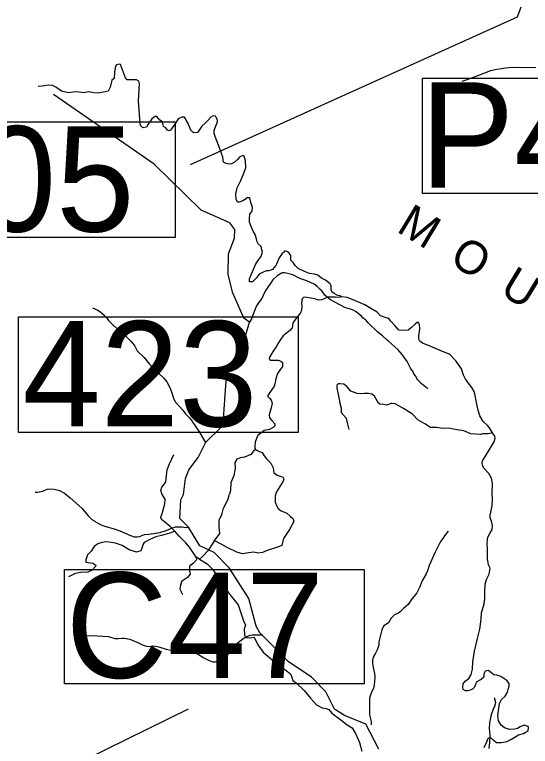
# Model space of a CAD drawing. Extents: x 1248224 to 1454986, y 825081 to 985870.
# Drawn here: x 1300750 to 1307603, y 891703 to 901429 of the extents above; entities that cross this region are included whole.
import ezdxf

# ---------------------------------------------------------------- set-up
doc = ezdxf.new("R2010")
doc.units = 0
for name, color, linetype in [('Exist Geographical Mountain Summit Label', 7, 'Continuous'), ('Exist Hydrographic Misc Water Feature', 7, 'Continuous'), ('Exist Road Non-System Type 51', 7, 'Continuous'), ('Exist Road Primary US Structure Culvert Number Label', 7, 'Continuous'), ('Exist Road Secondary Structure Pipe Number Label', 7, 'Continuous'), ('Exist Road Secondary Structure Standard Bridge Number Label', 7, 'Continuous')]:
    doc.layers.add(name, color=color, linetype=linetype)

msp = doc.modelspace()

# ---------------------------------------------------------------- linework, layer by layer
at = {"layer": 'Exist Hydrographic Misc Water Feature'}
for points in [[(1306697.8, 900544.2), (1306778.6, 900569.8), (1306916.2, 900625.9), (1307078, 900685.1), (1307134.3, 900701.5), (1307271, 900721.5), (1307367.3, 900728.8), (1307487.2, 900725.3), (1307551.3, 900729.4), (1307677.3, 900727.8)], [(1305589.9, 891667.9), (1305414.9, 891996.4), (1305133.9, 892113.6), (1305001.8, 892198.3), (1304882.9, 892427.3), (1304694.8, 892621.5), (1304382.8, 892831.1), (1304008.8, 893212.9), (1303960.9, 893299.3), (1303860.8, 893669), (1303602.7, 894074.7), (1303399.7, 894278.9), (1303209.7, 894368.1), (1303061, 894616.1), (1302942.8, 894731.3), (1302956.7, 894980.5), (1302991.8, 895048.8), (1303021.7, 895264.8), (1303066.7, 895378.8), (1303186.8, 895543.9), (1303289.2, 895744.3), (1303496.7, 895951.2), (1303522.8, 895993.4), (1303560.7, 896560.5), (1303614.7, 896743.3), (1303798.8, 897097.5), (1303871.4, 897342.4), (1303796.7, 897396.3), (1303646.7, 897740.7), (1303585.7, 897978.2), (1303591.7, 898250.6), (1303671.7, 898459.2), (1303674.7, 898574), (1303609.7, 898660.6), (1303229.6, 898829.1), (1302602.7, 899442.5), (1301264.6, 900365.4)], [(1306242.7, 896454.6), (1306152.6, 896525.1), (1306105.9, 896574.6), (1306094.4, 896590.9), (1306079.3, 896623.3), (1306056.2, 896656), (1306044.9, 896680.3), (1306010.2, 896729.3), (1305964.7, 896818.6), (1305901.3, 896910.3), (1305841.2, 896978), (1305724.1, 897085.3), (1305700.6, 897102.1), (1305638.2, 897159.9), (1305575.5, 897209.6), (1305449, 897333.2), (1305427.7, 897357.9), (1305380.7, 897395.2), (1305357.4, 897419.9), (1305318.3, 897453), (1305287, 897477.9), (1305239.7, 897503.2), (1305200.1, 897518.4), (1305160.3, 897527.5), (1305136.6, 897538.2), (1305002.5, 897606.1), (1304947.4, 897639.7), (1304906.2, 897670.9), (1304873.1, 897701.8), (1304830.7, 897757), (1304807.3, 897781.7), (1304768.2, 897816.8), (1304729.1, 897845.9), (1304634.3, 897892.6), (1304539.2, 897923.4), (1304444.5, 897970.1), (1304341.2, 897999.1), (1304307.2, 897998), (1304297, 897994.3), (1304239.9, 897956), (1304182.5, 897905.7), (1304088.5, 897764.5), (1304063.2, 897717.2), (1304035.4, 897654.1), (1303989.9, 897599.3), (1303964.7, 897560.1), (1303909, 897425.7), (1303895.9, 897386.2), (1303871.4, 897342.4)], [(1301783, 897533.2), (1301856.1, 897499), (1301901.2, 897467.8), (1301934.4, 897438.9), (1301969.4, 897401.8), (1301998.3, 897363), (1302044.9, 897313.7), (1302173.7, 897196), (1302218.8, 897162.6), (1302267.5, 897115.3), (1302298.6, 897084.4), (1302321.9, 897055.7), (1302344.9, 897023.1), (1302367.6, 896976.5), (1302379.3, 896962.1), (1302472.7, 896871.5), (1302538.4, 896787.5), (1302592.7, 896728), (1302733.1, 896596), (1302771.8, 896546.9), (1302811.7, 896473.8), (1302839.7, 896402.9), (1302859.7, 896330.4), (1302882.4, 896281.7), (1302985.3, 896172.9), (1303021.9, 896123.7), (1303068.6, 896074.4), (1303109.3, 896025.3), (1303114.8, 896011.2), (1303137.9, 895976.5), (1303159.2, 895951.9), (1303197.6, 895894.8), (1303275.7, 895754.6), (1303289.2, 895744.3)], [(1301021.8, 895081.9), (1301053.8, 895081), (1301126.2, 895094.9), (1301183, 895121.2), (1301215.2, 895128.3), (1301275.1, 895122.6), (1301344.6, 895102.6), (1301413.6, 895066.6), (1301487.9, 895008.5), (1301642.1, 894868), (1301665.4, 894843.4), (1301725.3, 894767.6), (1301748.6, 894745), (1301776, 894720.3), (1301815.3, 894695), (1301823.1, 894686.8), (1301900, 894648.7), (1301945.6, 894631.4), (1302072.6, 894595.7), (1302149.8, 894567.5), (1302290.2, 894507.4), (1302337.8, 894490.1), (1302377.6, 894486.9), (1302409.9, 894494), (1302474.6, 894520.1), (1302530.8, 894524.4), (1302683.5, 894546.1), (1302699.7, 894553.6), (1302740, 894564.4), (1302845.4, 894609.3), (1302885.7, 894620.2), (1302973.6, 894619.7), (1303025.5, 894612.1), (1303061, 894616.1)], [(1306511.4, 894565.6), (1306463.6, 894503.1), (1306450.9, 894479.4), (1306413.6, 894432.5), (1306394.7, 894401.1), (1306371.2, 894345.8), (1306333.1, 894274.9), (1306258.5, 894109.1), (1306234.4, 894037.8), (1306217.4, 893998.3), (1306168.9, 893911.7), (1306141.1, 893848.5), (1306134.4, 893824.8), (1306092.2, 893746), (1306019.5, 893652.1), (1306006.9, 893628.5), (1305977.8, 893589.4), (1305918.2, 893535.1), (1305874.9, 893490.3), (1305850.4, 893475), (1305799.8, 893450.5), (1305775.2, 893431.3), (1305752.5, 893407.9), (1305718.8, 893346.9), (1305667.8, 893314.4), (1305653.4, 893298.8), (1305630.1, 893251.5), (1305610.1, 893180.1), (1305591.6, 893092.7), (1305588.5, 893052.7), (1305581.6, 893021), (1305572.9, 892997.3), (1305543.6, 892942), (1305515.8, 892887), (1305504.7, 892847.3), (1305503.8, 892817.3), (1305508.6, 892775.2), (1305529.7, 892670.6), (1305534.3, 892622.4), (1305529.4, 892518.7), (1305518.1, 892471), (1305497, 892431.6), (1305475.4, 892376.3), (1305466.5, 892344.5), (1305463.8, 892320.6), (1305466.6, 892132.6), (1305469.8, 892104.5), (1305487.7, 892032), (1305486.5, 891988.1)], [(1301628.8, 893195.2), (1301708.3, 893176.9), (1301852.3, 893174.7), (1301996.1, 893164.6), (1302079.4, 893138.1), (1302127.4, 893136.8), (1302175.6, 893143.4), (1302205.5, 893142.6), (1302279.1, 893126.5), (1302310.8, 893115.5), (1302395.8, 893079.1), (1302459, 893047.2), (1302500.6, 893034.1), (1302556.6, 893032.4), (1302580.8, 893037.7), (1302620.8, 893036.5), (1302664.5, 893027.3), (1302763.7, 892994.4), (1302827.4, 892982.6), (1302875.1, 892975.2), (1303017, 892967.1), (1303126.5, 892948), (1303174.1, 892934.6), (1303193.9, 892926), (1303239.2, 892898.7), (1303256.7, 892884.2), (1303335.7, 892844), (1303383.2, 892828.6), (1303415.2, 892827.7), (1303463.7, 892846.3), (1303520.9, 892888.6), (1303545.3, 892899.9), (1303586, 892926.7), (1303633.3, 892969.3), (1303652.1, 892994.8), (1303674.6, 893016.1), (1303701.8, 893057.4), (1303726.6, 893086.6), (1303759.5, 893115.6), (1303800.3, 893144.4), (1303849, 893169), (1303881.4, 893182.1), (1303905.5, 893187.4), (1304048.5, 893185.2)], [(1307123.5, 892352.6), (1307137.6, 892288.2), (1307136.9, 892264.3), (1307128.1, 892232.5), (1307115.4, 892209), (1307081, 892121.9), (1307058.1, 892018.7), (1307055.8, 891938.7), (1307063.3, 891850.5), (1307060.7, 891754.7), (1307053.3, 891675)]]:
    msp.add_lwpolyline(points, dxfattribs=at)
at = {"layer": 'Exist Road Non-System Type 51'}
for points in [[(1302878.4, 899973.8), (1302844.6, 899923.1), (1302822, 899894.8), (1302805.1, 899886.4), (1302779.7, 899892), (1302760, 899923.1), (1302729, 899942.8), (1302720.5, 899979.5), (1302714.9, 900002.1), (1302678.2, 900024.6), (1302638.7, 900072.6), (1302616.2, 900072.6), (1302573.9, 900044.4), (1302525.9, 899973.8), (1302503.4, 899931.5), (1302455.4, 899925.9), (1302421.6, 899954.1), (1302413.1, 900044.4), (1302396.2, 900278.6), (1302410.3, 900510), (1302401.9, 900543.8), (1302370.9, 900560.8), (1302291.9, 900560.8), (1302244, 900560.8), (1302221.4, 900589), (1302156.6, 900766.7), (1302140.9, 900771.5), (1302104.3, 900760.2), (1302090.2, 900743.2), (1302076.1, 900667.1), (1302070.4, 900579.6), (1302042.2, 900559.8), (1302019.7, 900466.7), (1301991.5, 900410.3), (1301929.4, 900396.2), (1301856.1, 900384.9), (1301802.6, 900390.5), (1301729.2, 900401.8), (1301672.8, 900387.7), (1301577, 900401.8), (1301523.4, 900399), (1301467, 900387.7), (1301374, 900413.1), (1301297.8, 900463.9), (1301252.7, 900486.5), (1301202, 900489.3), (1301114.6, 900478), (1301061, 900475.2)], [(1305092, 897676.3), (1305070.7, 897689.3), (1305042.5, 897697.7), (1304997.4, 897720.3), (1304963.6, 897745.7), (1304958, 897771.1), (1304955.1, 897824.7), (1304941, 897852.9), (1304881.8, 897900.9), (1304828.3, 897926.3), (1304780.3, 897965.8), (1304732.4, 897977.1), (1304667.5, 897988.4), (1304602.7, 898016.6), (1304518.1, 898056.1), (1304475.8, 898095.6), (1304450.4, 898135.1), (1304422.2, 898166.1), (1304419.4, 898228.2), (1304391.2, 898270.5), (1304337.6, 898287.5), (1304329.2, 898273.4), (1304306.6, 898253.6), (1304264.3, 898197.2), (1304230.5, 898112.5), (1304222, 898092.8), (1304176.9, 898039.2), (1304126.2, 898025), (1304095.1, 898022.2), (1304052.8, 898005.3), (1303999.3, 897977.1), (1303959.8, 897926.3), (1303923.1, 897889.6), (1303909, 897875.5), (1303872.4, 897875.5), (1303869.6, 897917.8), (1303914.7, 898022.2), (1303954.2, 898118.2), (1304024.6, 898216.9), (1304041.6, 898270.5), (1304035.9, 898304.4), (1304027.5, 898346.7), (1303988, 898383.4), (1303971.1, 898408.8), (1303962.6, 898451.1), (1303945.7, 898507.6), (1303920.3, 898549.9), (1303892.1, 898612), (1303870.3, 898672), (1303870.3, 898705.9), (1303876, 898779.3), (1303904.2, 898816), (1303909.8, 898863.9), (1303887.3, 898931.6), (1303876, 898993.7), (1303830.9, 898993.7), (1303825.2, 898982.4), (1303780.1, 898954.2), (1303735, 898937.3), (1303709.6, 898937.3), (1303695.5, 898974), (1303689.9, 899047.3), (1303706.8, 899126.3), (1303751.9, 899216.6), (1303788.6, 899301.3), (1303822.4, 899391.6), (1303816.8, 899487.5), (1303799.8, 899546.8), (1303780.1, 899555.2), (1303740.6, 899538.3), (1303712.4, 899501.6), (1303667.3, 899464.9), (1303630.7, 899445.2), (1303596.8, 899439.6), (1303560.2, 899450.8), (1303523.5, 899467.8), (1303515.1, 899535.5), (1303469.9, 899656.8), (1303402.3, 899845.9), (1303402.9, 899883.6), (1303411.3, 899914.6), (1303436.7, 899982.3), (1303445.1, 900007.7), (1303439.5, 900044.4), (1303428.2, 900061.3), (1303416.9, 900078.2), (1303388.8, 900083.9), (1303357.7, 900067), (1303321.1, 900024.6), (1303281.6, 899988), (1303236.5, 899945.6), (1303202.7, 899892), (1303180.1, 899863.8), (1303126.5, 899858.2), (1303089.9, 899892), (1303053.2, 899990.8), (1303022.2, 900044.4), (1303005.3, 900064.1), (1302974.3, 900067), (1302929.1, 900047.2), (1302878.4, 899973.8)], [(1305092, 897676.3), (1305059.7, 897669.5), (1305011.8, 897672.3), (1304941.3, 897675.1), (1304907.5, 897672.3), (1304862.4, 897649.7), (1304831.3, 897638.4), (1304789, 897632.8), (1304738.3, 897649.7), (1304665, 897666.7), (1304600.1, 897672.3), (1304588.9, 897669.5), (1304569.1, 897652.6), (1304560.7, 897601.8), (1304566.3, 897548.1), (1304563.5, 897500.2), (1304549.4, 897466.3), (1304467.6, 897361.9), (1304445, 897328.1), (1304442.2, 897294.2), (1304436.6, 897266), (1304408.4, 897232.1), (1304318.2, 897158.8), (1304273.4, 897097.8), (1304248, 897055.4), (1304225.4, 897013.1), (1304183.1, 896956.7), (1304169, 896925.6), (1304138, 896874.8), (1304132.4, 896852.3), (1304146.5, 896835.3), (1304185.9, 896835.3), (1304250.8, 896835.3), (1304287.5, 896824), (1304310, 896804.3), (1304310, 896753.5), (1304284.6, 896716.8), (1304242.3, 896660.4), (1304219.8, 896587), (1304208.5, 896522.1), (1304200, 896491.1), (1304149.3, 896417.7), (1304115.5, 896368.2), (1304112.6, 896351.3), (1304140.8, 896328.7), (1304160.6, 896306.1), (1304171.9, 896266.6), (1304157.8, 896201.7), (1304132.4, 896111.4), (1304135.2, 896069.1), (1304169, 896032.4), (1304208.5, 895990.1), (1304205.7, 895961.9), (1304183.1, 895942.1), (1304138, 895916.7), (1304067.5, 895902.6), (1303982.9, 895834.9), (1303965.9, 895794), (1303946.2, 895746), (1303943.4, 895683.9), (1303943.4, 895661.3), (1303949, 895650.1)], [(1307101.7, 895870.2), (1307060.1, 895936.3), (1307031.9, 895967.3), (1306975.5, 896020.9), (1306933.2, 896094.3), (1306907.8, 896173.3), (1306888.1, 896272.1), (1306865.5, 896387.8), (1306854.2, 896418.8), (1306823.2, 896472.4), (1306741.5, 896582.4), (1306716.1, 896636.1), (1306687.9, 896720.7), (1306617.4, 896825.1), (1306527.2, 896915.4), (1306501.8, 896926.7), (1306405.9, 896966.2), (1306250.8, 897031.1), (1306171.9, 897064), (1306135.2, 897089.4), (1306121.2, 897114.8), (1306121.2, 897168.4), (1306129.6, 897219.2), (1306132.4, 897258.7), (1306129.6, 897309.5), (1306118.3, 897334.9), (1306098.6, 897334.9), (1306070.4, 897315.1), (1306022.5, 897270), (1305977.3, 897233.3), (1305923.8, 897230.5), (1305856.1, 897236.1), (1305802.5, 897298.2), (1305743.3, 897360.3), (1305720.8, 897388.5), (1305675.6, 897405.4), (1305610.8, 897425.2), (1305565.7, 897476), (1305483.9, 897523.9), (1305402.1, 897571.9), (1305247.1, 897639.6), (1305168.1, 897667.9), (1305092, 897676.3)], [(1307101.7, 895870.2), (1307045.3, 895856), (1306969.2, 895858.9), (1306941, 895850.4), (1306873.3, 895853.2), (1306811.3, 895858.9), (1306721, 895898.4), (1306656.2, 895904), (1306582.9, 895918.1), (1306520.8, 895932.2), (1306433.4, 895929.4), (1306357.3, 895940.7), (1306275.5, 895943.5), (1306202.2, 895991.5), (1306106.4, 896042.3), (1306035.9, 896118.5), (1305917.4, 896194.6), (1305806, 896255.6), (1305763.7, 896258.5), (1305746.7, 896258.5), (1305715.7, 896247.2), (1305690.4, 896238.7), (1305656.5, 896247.2), (1305602.9, 896252.8), (1305583.2, 896264.1), (1305532.5, 896360), (1305498.6, 896385.4), (1305453.5, 896391.1), (1305394.3, 896391.1), (1305352, 896388.3), (1305301.2, 896391.1), (1305219.5, 896422.1), (1305168.7, 896481.4), (1305123.6, 896518.1), (1305075.7, 896523.7), (1305050.3, 896523.7), (1305030.6, 896504), (1305033.4, 896464.5), (1305050.3, 896385.4), (1305072.8, 896264.1), (1305089.8, 896199.2), (1305089.8, 896142.8), (1305157.4, 896063.8), (1305171.5, 895987.6), (1305191.3, 895914.2)], [(1307096.1, 895066), (1307101.7, 895195.8), (1307084.8, 895266.3), (1307050.9, 895328.4), (1306983.3, 895401.8), (1306966.4, 895441.3), (1306963.5, 895466.6), (1306969.2, 895500.5), (1306997.4, 895548.5), (1307121.4, 895748.8), (1307135.5, 895799.6), (1307132.7, 895827.8), (1307101.7, 895870.2)], [(1303949, 895650.1), (1303923.7, 895624.7), (1303887, 895582.3), (1303856, 895568.2), (1303802.4, 895548.5), (1303751.7, 895537.2), (1303703.7, 895520.3), (1303675.5, 895475.1), (1303678.3, 895398.9), (1303664.2, 895303), (1303624.8, 895207.1), (1303616.3, 895105.5), (1303605, 895054.7)], [(1303949, 895650.1), (1303991.3, 895624.7), (1304039.3, 895610.6), (1304067.5, 895565.4), (1304098.5, 895525.9), (1304154.9, 895466.6), (1304183.1, 895404.6), (1304194.3, 895336.9), (1304236.6, 895305.8), (1304290.2, 895288.9), (1304312.8, 895280.4), (1304326.9, 895255), (1304318.4, 895229.6), (1304231, 895085.7)], [(1303207.1, 894190.6), (1303160.7, 894217.1), (1303074.6, 894353), (1303025, 894409.3), (1302975.3, 894459), (1302938.9, 894492.1), (1302879.3, 894561.7), (1302813.1, 894628), (1302700.5, 894717.4), (1302690.6, 894750.6), (1302710.4, 894797), (1302743.5, 894926.2), (1302750.2, 894989.1), (1302703.8, 895062), (1302693.9, 895105.1), (1302703.8, 895148.2), (1302740.2, 895191.2), (1302756.8, 895221.1), (1302776.6, 895376.8), (1302806.8, 895457.5), (1302863.1, 895583.4)], [(1304231, 895085.7), (1304213.6, 895032.2), (1304210.3, 894982.5), (1304213.6, 894949.4), (1304233.5, 894896.4), (1304253.3, 894866.5), (1304293.1, 894833.4), (1304365.9, 894803.6), (1304412.3, 894763.8), (1304445.4, 894734), (1304458.6, 894694.2), (1304402.3, 894584.9), (1304322.9, 894465.6), (1304312.9, 894432.5), (1304299.7, 894372.8), (1304243.4, 894349.7), (1304107.6, 894306.6), (1304041.4, 894280.1), (1303985.1, 894270.1), (1303928.9, 894286.7), (1303856, 894276.8), (1303776.6, 894260.2), (1303700.4, 894283.4), (1303574.6, 894346.3), (1303501.7, 894386.1), (1303428.9, 894425.9), (1303402.4, 894429.2)], [(1303402.4, 894429.2), (1303478.6, 894531.9), (1303468.6, 894624.7), (1303468.6, 894714.1), (1303505.1, 894780.4), (1303524.9, 894869.8), (1303551.4, 894919.5), (1303587.8, 894992.4), (1303605, 895054.7)], [(1306840.4, 892826.7), (1306860, 892966.9), (1306899.2, 893137.7), (1306931.2, 893260.6), (1306948.4, 893395.8), (1306955.7, 893479.4), (1306990.1, 893599.9), (1306997.5, 893671.2), (1307000, 893759.7), (1307004.5, 893858.5), (1307021.7, 893919.9), (1307056.1, 893993.7), (1307068.4, 894069.9), (1307048.7, 894116.6), (1307034, 894197.8), (1307031.5, 894318.2), (1307029.1, 894399.4), (1307031.5, 894451), (1307036.4, 894483), (1307063.5, 894532.1), (1307095.4, 894586.2), (1307100.3, 894640.3), (1307085.6, 894694.4), (1307070.8, 894741.1), (1307068.4, 894775.5), (1307075.7, 894814.9), (1307088, 894854.2), (1307095.4, 894900.9), (1307100.3, 894987), (1307096.1, 895066)], [(1302879.3, 894561.7), (1302830, 894541.9), (1302700.9, 894505.4), (1302628.1, 894488.9), (1302555.2, 894455.7), (1302472.5, 894412.7), (1302455.9, 894392.8), (1302439.4, 894339.8), (1302426.1, 894303.3), (1302369.8, 894283.4), (1302273.8, 894313.3), (1302177.8, 894372.9), (1302091.7, 894402.7), (1302038.7, 894412.7), (1301965.9, 894422.6), (1301906.3, 894412.7), (1301853.3, 894396.1), (1301807, 894359.6), (1301767.2, 894300), (1301717.6, 894247), (1301697.7, 894184), (1301694.4, 894150.9), (1301787.1, 894137.7), (1301830.1, 894111.1), (1301820.2, 894088), (1301780.5, 894044.9), (1301720.9, 894018.4), (1301628.2, 894015.1), (1301552, 894001.8), (1301465.9, 893958.7)], [(1303402.4, 894429.2), (1303316.3, 894303.3), (1303246.8, 894227.1), (1303207.1, 894190.6)], [(1303160.7, 894217.1), (1303164.4, 894184), (1303124.7, 894137.7), (1303075.1, 894097.9), (1303071.7, 894038.3), (1303081.7, 893991.9), (1303045.3, 893948.8), (1302965.8, 893895.8), (1302955.9, 893846.1), (1302945.9, 893793.1), (1302962.5, 893756.6), (1302979, 893720.2)], [(1303207.1, 894190.6), (1303306.2, 894128.7), (1303382.3, 894052.5), (1303524.7, 893827.2), (1303663.8, 893654.9), (1303720.1, 893585.3), (1303792.9, 893369.9), (1303816.1, 893313.6), (1303799.5, 893263.9), (1303802.8, 893184.4), (1303816.1, 893151.3), (1303872.4, 893144.6), (1303932, 893154.6), (1303981.2, 893053), (1304054, 892956.9), (1304176.5, 892847.6), (1304302.3, 892754.8), (1304414.9, 892668.7), (1304431.5, 892622.3), (1304444.7, 892579.2), (1304491.1, 892549.4), (1304597, 892446.7), (1304682.2, 892342.2), (1304761.7, 892256.1), (1304834.5, 892216.3), (1304887.5, 892206.4), (1304923.9, 892193.1), (1304967, 892146.8), (1305082.9, 892057.3), (1305169, 891991), (1305235.2, 891948), (1305281.5, 891875.1), (1305334.5, 891755.8), (1305364.3, 891639.8)], [(1306990.3, 891687.4), (1307022.2, 891753.8), (1307037, 891800.5), (1307046.8, 891817.7), (1307076.3, 891817.7), (1307120.5, 891780.8), (1307154.9, 891753.8), (1307218.8, 891753.8), (1307290, 891766.1), (1307344.1, 891793.1), (1307410.4, 891832.4), (1307447.3, 891854.6), (1307511.1, 891874.2), (1307535.7, 891886.5), (1307572.6, 891911.1), (1307579.9, 891952.9), (1307572.6, 891967.7), (1307548, 891977.5), (1307521, 891987.3), (1307466.9, 891962.7), (1307432.5, 891943.1), (1307390.8, 891930.8), (1307322, 891928.3), (1307312.2, 891930.8), (1307260.6, 891948), (1307221.2, 891982.4), (1307179.5, 892043.9), (1307172.1, 892112.7), (1307181.9, 892209.6), (1307194.1, 892273.6), (1307218.7, 892325.2), (1307267.8, 892369.4), (1307297.3, 892423.5), (1307309.6, 892460.4), (1307321.9, 892502.2), (1307319.4, 892539.1), (1307292.4, 892578.4), (1307211.3, 892630.1), (1307159.7, 892649.7), (1307118, 892652.2), (1307073.8, 892689.1), (1307046.7, 892711.2), (1307002.5, 892701.4), (1306982.9, 892669.4), (1306982.9, 892625.1), (1306950.9, 892590.7), (1306882.1, 892558.8), (1306872.3, 892519.4), (1306852.7, 892482.5), (1306833, 892465.3), (1306803.5, 892450.6), (1306771.6, 892443.2), (1306739.6, 892440.7), (1306710.2, 892458), (1306707.7, 892487.5), (1306710.2, 892536.6), (1306734.7, 892568.6), (1306786.3, 892605.5), (1306818.3, 892659.6), (1306833, 892728.4), (1306840.4, 892826.7)]]:
    msp.add_lwpolyline(points, dxfattribs=at)
at = {"layer": 'Exist Road Primary US Structure Culvert Number Label'}
msp.add_lwpolyline([(1301414.3, 894053.8), (1305396.1, 894053.8), (1305396.1, 892534.4), (1301414.3, 892534.4)], close=True, dxfattribs=at)
msp.add_lwpolyline([(1298480.6, 891255), (1300076, 891224.4), (1301431, 891400), (1303062, 892203)], dxfattribs=at)
at = {"layer": 'Exist Road Secondary Structure Pipe Number Label'}
msp.add_lwpolyline([(1306168.3, 900584.8), (1311232.9, 900584.8), (1311232.9, 899049.4), (1306168.3, 899049.4)], close=True, dxfattribs=at)
at = {"layer": 'Exist Road Secondary Structure Standard Bridge Number Label'}
msp.add_lwpolyline([(1308057.3, 903077.8), (1307426.7, 901396.2), (1303082.5, 899434.3)], dxfattribs=at)
for points in [[(1299168.9, 900002.2), (1302884.8, 900002.2), (1302884.8, 898465.8), (1299168.9, 898465.8)], [(1300802.5, 897412.5), (1304518.4, 897412.5), (1304518.4, 895876.1), (1300802.5, 895876.1)]]:
    msp.add_lwpolyline(points, close=True, dxfattribs=at)

# ---------------------------------------------------------------- texts
at = {"layer": 'Exist Geographical Mountain Summit Label'}
msp.add_text('M  O  U  N  T  A  I  N', height=440, rotation=328.82018, dxfattribs=at).set_placement((1305809.5, 898554.1))
at = {"layer": 'Exist Road Primary US Structure Culvert Number Label'}
msp.add_text('C47', height=1400, dxfattribs=at).set_placement((1301427.4, 892613.5))
at = {"layer": 'Exist Road Secondary Structure Pipe Number Label'}
msp.add_text('P412', height=1400, dxfattribs=at).set_placement((1306139.9, 899128.5))
at = {"layer": 'Exist Road Secondary Structure Standard Bridge Number Label'}
for s, p in [('105', (1299219.1, 898544.9)), ('423', (1300852.7, 895955.2))]:
    msp.add_text(s, height=1400, dxfattribs=at).set_placement(p)

doc.saveas('drawing.dxf')
